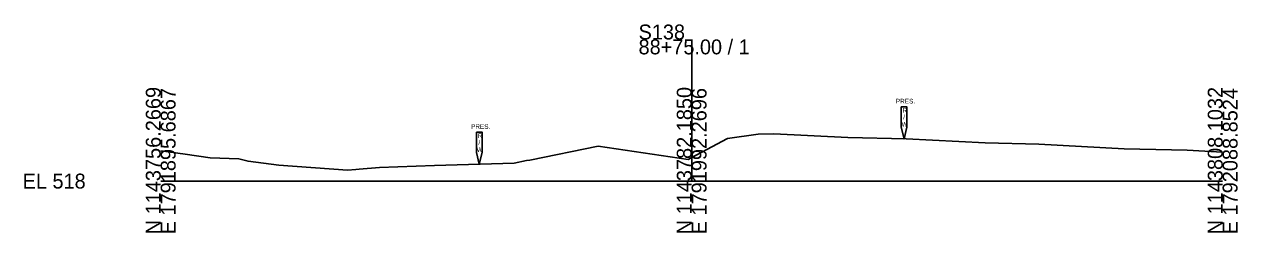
# Model space of a CAD drawing. Extents: x -26 to 1203, y -10 to 19606.
# Drawn here: x -25.7 to 202.8, y 17490.3 to 17529.5 of the extents above; entities that cross this region are included whole.
import ezdxf

# ---------------------------------------------------------------- set-up
doc = ezdxf.new("R2010")
doc.units = 0
for name, color, linetype in [('RD_EX_Driveway', 7, 'Continuous'), ('RD_GPK_XS_Cell', 7, 'Continuous'), ('RD_XS_ExGround', 7, 'Continuous'), ('RD_XS_ExRW', 7, 'Continuous')]:
    doc.layers.add(name, color=color, linetype=linetype)

msp = doc.modelspace()

# ---------------------------------------------------------------- linework, layer by layer
at = {"layer": 'RD_GPK_XS_Cell'}
for p, q in [((100, 17500), (100, 17526.61)), ((0, 17500), (100, 17500)), ((100, 17500), (200, 17500))]:
    msp.add_line(p, q, dxfattribs=at)
at = {"layer": 'RD_XS_ExGround'}
msp.add_lwpolyline([(0, 17505.7), (4.58, 17505.05), (9.33, 17504.38), (14.7, 17504.17), (16.45, 17503.72), (22.26, 17503), (35.17, 17502.02), (36.74, 17502.18), (37.37, 17502.22), (41.18, 17502.56), (51.56, 17502.9), (66.56, 17503.36), (68.91, 17503.87), (69.52, 17503.96), (82.41, 17506.57), (99.31, 17504.05), (100, 17504.41), (106.76, 17507.97), (112.54, 17508.82), (115.45, 17508.87), (129.44, 17508.19), (140.42, 17507.92), (155.27, 17507.17), (165.39, 17506.94), (181.43, 17506.08), (190.34, 17505.89), (193.33, 17505.83), (200, 17505.43)], dxfattribs=at)
at = {"layer": 'RD_XS_ExRW'}
for points in [[(139.45, 17513.95), (140.55, 17513.95), (140.55, 17510.12), (140, 17507.93), (139.45, 17510.12)], [(59.45, 17509.17), (60.55, 17509.17), (60.55, 17505.34), (60, 17503.16), (59.45, 17505.34)]]:
    msp.add_lwpolyline(points, close=True, dxfattribs=at)

# ---------------------------------------------------------------- texts
at = {"layer": 'RD_EX_Driveway'}
msp.add_text('520.21', height=0.0975, rotation=90, dxfattribs=at).set_placement((100.1, 17504.41))
at = {"layer": 'RD_GPK_XS_Cell'}
for s, p in [('S138', (90, 17526.61)), ('88+75.00 / 1', (90, 17523.81)), ('EL 518', (-26, 17498.6))]:
    msp.add_text(s, height=2.8, dxfattribs=at).set_placement(p)
for s, p in [('N 1143756.2669', (0, 17490)), ('E 1791895.6867', (2.8, 17490)), ('N 1143782.1850', (100, 17490)), ('E 1791992.2696', (102.8, 17490)), ('N 1143808.1032', (200, 17490)), ('E 1792088.8524', (202.8, 17490))]:
    msp.add_text(s, height=2.8, rotation=90, dxfattribs=at).set_placement(p)
at = {"layer": 'RD_XS_ExRW'}
for s, p in [('PRES.', (138.45, 17514.58)), ('R', (139.71, 17512.86)), ('/', (139.83, 17511.55)), ('PRES.', (58.45, 17509.8)), ('W', (139.53, 17510.23)), ('R', (59.71, 17508.08)), ('W', (59.53, 17505.46)), ('/', (59.83, 17506.77))]:
    msp.add_text(s, height=0.875, dxfattribs=at).set_placement(p)

doc.saveas('drawing.dxf')
